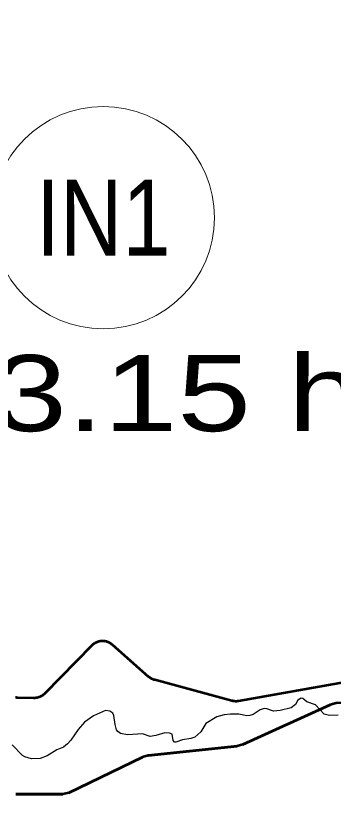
# Model space of a CAD drawing. Extents: x -1643653 to 4543381, y 1624270 to 13878484.
# Drawn here: x 631226 to 633310, y 8968166 to 8973365 of the extents above; entities that cross this region are included whole.
import ezdxf
from ezdxf.enums import TextEntityAlignment as Align

# ---------------------------------------------------------------- set-up
doc = ezdxf.new("R2010")
doc.units = 0
doc.header["$LTSCALE"] = 200
for name, color, linetype, lineweight in [('1', 7, 'Continuous', 13), ('24', 7, 'Continuous', 25), ('27', 7, 'Continuous', 53), ('28', 7, 'Continuous', 53), ('29', 7, 'Continuous', 13), ('45', 7, 'Continuous', 13), ('60', 7, 'Continuous', 53)]:
    doc.layers.add(name, color=color, linetype=linetype, lineweight=lineweight)
doc.layers.add('63', color=7, linetype='Continuous')

msp = doc.modelspace()

# ---------------------------------------------------------------- linework, layer by layer
at = {"layer": '1', "lineweight": 25}
msp.add_spline([(814781, 9009175.5), (814787.2, 9009173.4), (814796.9, 9009173.4), (814799.4, 9009172.4), (814805.1, 9009174.5), (814805.6, 9009176.5), (814811.7, 9009179.5), (814811.7, 9009179.5), (814801.5, 9009181), (814790.7, 9009181.5), (814784.1, 9009183.1), (814777.4, 9009185.1), (814778.4, 9009175.5)], degree=3, dxfattribs=at)
at = {"layer": '24'}
for points in [[(633342.3, 8968771.2), (633285, 8968769.1), (633251.4, 8968778.1), (633194.6, 8968839.1), (633136, 8968858.1), (633110.7, 8968880), (633099.8, 8968882), (633077.7, 8968869), (633061.8, 8968841.9), (633034, 8968818.8), (632961, 8968800.7), (632917, 8968797.6), (632873.8, 8968812.6), (632857.7, 8968813.5), (632829.5, 8968806.5), (632784.3, 8968774.4), (632762.5, 8968768.3), (632743.5, 8968767.3), (632689.7, 8968778.2), (632635, 8968777.1), (632594.3, 8968772.1), (632546, 8968759), (632474, 8968715.8), (632441.1, 8968661.6), (632402.4, 8968626.5), (632375.7, 8968616.5), (632320, 8968608.4), (632276, 8968592.3), (632267.3, 8968594.3), (632260.3, 8968604.3), (632251.7, 8968645.3), (632234.7, 8968652.3), (632204.8, 8968654.2), (632145, 8968637.1), (632109, 8968631.1), (632058.6, 8968648), (631959.9, 8968641.8), (631914.2, 8968649.8), (631895.5, 8968662.8), (631887.1, 8968674.8), (631878, 8968708.8), (631869.8, 8968767.9), (631863.3, 8968783.9), (631842.8, 8968796.9), (631814.7, 8968800.9), (631735.7, 8968766.7), (631677.1, 8968724.5), (631636.5, 8968676.4), (631586.8, 8968606.2)], [(631586.8, 8968606.2), (631586.8, 8968606.2), (631566, 8968583.1), (631538.7, 8968561.1), (631495.2, 8968543), (631432.7, 8968503.8), (631386.3, 8968486.7), (631328.7, 8968484.6), (631284.8, 8968496.6), (631269.3, 8968505.5), (631202.2, 8968575.6)]]:
    msp.add_lwpolyline(points, dxfattribs=at)
at = {"layer": '27'}
for points in [[(631794.5, 8969257.4), (631791.7, 8969257.3), (631788.8, 8969257.2), (631786, 8969256.9), (631783.2, 8969256.6), (631780.4, 8969256.2), (631777.6, 8969255.8), (631774.9, 8969255.2), (631772.1, 8969254.6), (631769.4, 8969253.9), (631766.6, 8969253.1), (631764, 8969252.2), (631761.3, 8969251.3), (631758.6, 8969250.3), (631756, 8969249.2), (631753.4, 8969248.1), (631750.9, 8969246.8), (631748.4, 8969245.5), (631745.9, 8969244.2), (631743.5, 8969242.7), (631741.1, 8969241.2), (631738.7, 8969239.6), (631736.4, 8969238), (631734.2, 8969236.3), (631732, 8969234.5), (631729.8, 8969232.7), (631727.7, 8969230.8), (631725.7, 8969228.8), (631724.2, 8969227.4), (631416.5, 8968913.1), (631414.5, 8968911.1), (631412.4, 8968909.2), (631410.3, 8968907.3), (631408.1, 8968905.5), (631405.9, 8968903.7), (631403.6, 8968902), (631401.3, 8968900.4), (631399, 8968898.8), (631396.5, 8968897.3), (631394.1, 8968895.9), (631391.6, 8968894.6), (631389.1, 8968893.3), (631386.5, 8968892.1), (631384, 8968890.9), (631381.3, 8968889.9), (631378.7, 8968888.9), (631376, 8968888), (631373.3, 8968887.1), (631370.6, 8968886.4), (631367.8, 8968885.7), (631365.1, 8968885.1), (631362.3, 8968884.5), (631359.5, 8968884.1), (631356.7, 8968883.7), (631353.9, 8968883.4), (631351.1, 8968883.2), (631348.2, 8968883.1), (631345.4, 8968883), (631343, 8968883.1), (631238.4, 8968885.2), (631235.5, 8968885.3), (631232.7, 8968885.5), (631229.9, 8968885.8), (631227.1, 8968886.1), (631224.3, 8968886.5)], [(631794.5, 8969257.4), (631791.7, 8969257.3), (631788.8, 8969257.2), (631786, 8969256.9), (631783.2, 8969256.6), (631780.4, 8969256.2), (631777.6, 8969255.8), (631774.9, 8969255.2), (631772.1, 8969254.6), (631769.4, 8969253.9), (631766.6, 8969253.1), (631764, 8969252.2), (631761.3, 8969251.3), (631758.6, 8969250.3), (631756, 8969249.2), (631753.4, 8969248.1), (631750.9, 8969246.8), (631748.4, 8969245.5), (631745.9, 8969244.2), (631743.5, 8969242.7), (631741.1, 8969241.2), (631738.7, 8969239.6), (631736.4, 8969238), (631734.2, 8969236.3), (631732, 8969234.5), (631729.8, 8969232.7), (631727.7, 8969230.8), (631725.7, 8969228.8), (631724.2, 8969227.4), (631416.5, 8968913.1), (631414.5, 8968911.1), (631412.4, 8968909.2), (631410.3, 8968907.3), (631408.1, 8968905.5), (631405.9, 8968903.7), (631403.6, 8968902), (631401.3, 8968900.4), (631399, 8968898.8), (631396.5, 8968897.3), (631394.1, 8968895.9), (631391.6, 8968894.6), (631389.1, 8968893.3), (631386.5, 8968892.1), (631384, 8968890.9), (631381.3, 8968889.9), (631378.7, 8968888.9), (631376, 8968888), (631373.3, 8968887.1), (631370.6, 8968886.4), (631367.8, 8968885.7), (631365.1, 8968885.1), (631362.3, 8968884.5), (631359.5, 8968884.1), (631356.7, 8968883.7), (631353.9, 8968883.4), (631351.1, 8968883.2), (631348.2, 8968883.1), (631345.4, 8968883), (631343, 8968883.1), (631238.4, 8968885.2), (631235.5, 8968885.3), (631232.7, 8968885.5), (631229.9, 8968885.8), (631227.1, 8968886.1), (631224.3, 8968886.5)], [(633414.9, 8968991), (632688.6, 8968863), (632685.8, 8968862.5), (632683, 8968862.1), (632680.2, 8968861.8), (632677.4, 8968861.6), (632674.6, 8968861.5), (632671.8, 8968861.5), (632668.9, 8968861.5), (632666.1, 8968861.6), (632663.3, 8968861.8), (632660.5, 8968862), (632657.7, 8968862.4), (632654.9, 8968862.8), (632652.1, 8968863.3), (632649.3, 8968863.9), (632646.6, 8968864.6), (632645.2, 8968864.9), (632138.1, 8969001.9), (632135.4, 8969002.7), (632132.7, 8969003.5), (632130.1, 8969004.4), (632127.4, 8969005.4), (632124.8, 8969006.5), (632122.2, 8969007.7), (632119.7, 8969008.9), (632117.2, 8969010.2), (632114.7, 8969011.6), (632112.2, 8969013), (632109.8, 8969014.5), (632107.5, 8969016.1), (632105.2, 8969017.7), (632102.9, 8969019.4), (632100.7, 8969021.2), (632098.6, 8969023), (632098, 8969023.5), (631861.9, 8969232.3), (631859.7, 8969234.2), (631857.5, 8969235.9), (631855.3, 8969237.7), (631853, 8969239.3), (631850.7, 8969240.9), (631848.3, 8969242.4), (631845.8, 8969243.9), (631843.4, 8969245.3), (631840.9, 8969246.6), (631838.3, 8969247.8), (631835.8, 8969249), (631833.2, 8969250.1), (631830.5, 8969251.1), (631827.9, 8969252.1), (631825.2, 8969252.9), (631822.5, 8969253.7), (631819.7, 8969254.5), (631817, 8969255.1), (631814.2, 8969255.7), (631811.4, 8969256.2), (631808.6, 8969256.6), (631805.8, 8969256.9), (631803, 8969257.1), (631800.2, 8969257.3), (631797.3, 8969257.4), (631794.5, 8969257.4)], [(633414.9, 8968991), (632688.6, 8968863), (632685.8, 8968862.5), (632683, 8968862.1), (632680.2, 8968861.8), (632677.4, 8968861.6), (632674.6, 8968861.5), (632671.8, 8968861.5), (632668.9, 8968861.5), (632666.1, 8968861.6), (632663.3, 8968861.8), (632660.5, 8968862), (632657.7, 8968862.4), (632654.9, 8968862.8), (632652.1, 8968863.3), (632649.3, 8968863.9), (632646.6, 8968864.6), (632645.2, 8968864.9), (632138.1, 8969001.9), (632135.4, 8969002.7), (632132.7, 8969003.5), (632130.1, 8969004.4), (632127.4, 8969005.4), (632124.8, 8969006.5), (632122.2, 8969007.7), (632119.7, 8969008.9), (632117.2, 8969010.2), (632114.7, 8969011.6), (632112.2, 8969013), (632109.8, 8969014.5), (632107.5, 8969016.1), (632105.2, 8969017.7), (632102.9, 8969019.4), (632100.7, 8969021.2), (632098.6, 8969023), (632098, 8969023.5), (631861.9, 8969232.3), (631859.7, 8969234.2), (631857.5, 8969235.9), (631855.3, 8969237.7), (631853, 8969239.3), (631850.7, 8969240.9), (631848.3, 8969242.4), (631845.8, 8969243.9), (631843.4, 8969245.3), (631840.9, 8969246.6), (631838.3, 8969247.8), (631835.8, 8969249), (631833.2, 8969250.1), (631830.5, 8969251.1), (631827.9, 8969252.1), (631825.2, 8969252.9), (631822.5, 8969253.7), (631819.7, 8969254.5), (631817, 8969255.1), (631814.2, 8969255.7), (631811.4, 8969256.2), (631808.6, 8969256.6), (631805.8, 8969256.9), (631803, 8969257.1), (631800.2, 8969257.3), (631797.3, 8969257.4), (631794.5, 8969257.4)]]:
    msp.add_lwpolyline(points, dxfattribs=at)
at = {"layer": '28'}
for p, q in [((632717.1, 8968577.3), (633290.6, 8968839.6)), ((632095, 8968504.8), (632679, 8968566.9)), ((631573.9, 8968260.4), (632057.1, 8968494)), ((631226.3, 8968251.7), (631535.9, 8968251.7))]:
    msp.add_line(p, q, dxfattribs=at)
msp.add_lwpolyline([(637060.8, 8969738.2), (636990.3, 8969703.2), (636296.8, 8969664.9), (636258.5, 8969655.9), (635679.4, 8969407.1), (635638.9, 8969399), (634961.2, 8969405.5), (634901.5, 8969386.3), (634575, 8969149.1), (634540.4, 8969129.4), (634005.7, 8968901.1), (633967.3, 8968891.9), (633328.7, 8968849.2), (633290.6, 8968839.6), (632717.1, 8968577.3), (632679, 8968566.9), (632095, 8968504.8), (632057.1, 8968494), (631573.9, 8968260.4), (631535.9, 8968251.7), (631226.3, 8968251.7)], dxfattribs=at)
msp.add_lwpolyline([(637060.8, 8969738.2), (636990.3, 8969703.2), (636296.8, 8969664.9), (636258.5, 8969655.9), (635679.4, 8969407.1), (635638.9, 8969399), (634961.2, 8969405.5), (634901.5, 8969386.3), (634575, 8969149.1), (634540.4, 8969129.4), (634005.7, 8968901.1), (633967.3, 8968891.9), (633328.7, 8968849.2), (633290.6, 8968839.6), (632717.1, 8968577.3), (632679, 8968566.9), (632095, 8968504.8), (632057.1, 8968494), (631573.9, 8968260.4), (631535.9, 8968251.7), (631226.3, 8968251.7)], dxfattribs=at)
at = {"layer": '29', "lineweight": 53}
for p, q in [((632717.1, 8968577.3), (633290.6, 8968839.6)), ((632095, 8968504.8), (632679, 8968566.9)), ((631573.9, 8968260.4), (632057.1, 8968494)), ((631226.3, 8968251.7), (631535.9, 8968251.7))]:
    msp.add_line(p, q, dxfattribs=at)
at = {"layer": '45'}
msp.add_circle((631799.9, 8972039.1), 730.2, dxfattribs=at)
at = {"layer": '60'}
for points in [[(631794.5, 8969257.4), (631791.7, 8969257.3), (631788.8, 8969257.2), (631786, 8969256.9), (631783.2, 8969256.6), (631780.4, 8969256.2), (631777.6, 8969255.8), (631774.9, 8969255.2), (631772.1, 8969254.6), (631769.4, 8969253.9), (631766.6, 8969253.1), (631764, 8969252.2), (631761.3, 8969251.3), (631758.6, 8969250.3), (631756, 8969249.2), (631753.4, 8969248.1), (631750.9, 8969246.8), (631748.4, 8969245.5), (631745.9, 8969244.2), (631743.5, 8969242.7), (631741.1, 8969241.2), (631738.7, 8969239.6), (631736.4, 8969238), (631734.2, 8969236.3), (631732, 8969234.5), (631729.8, 8969232.7), (631727.7, 8969230.8), (631725.7, 8969228.8), (631724.2, 8969227.4), (631416.5, 8968913.1), (631414.5, 8968911.1), (631412.4, 8968909.2), (631410.3, 8968907.3), (631408.1, 8968905.5), (631405.9, 8968903.7), (631403.6, 8968902), (631401.3, 8968900.4), (631399, 8968898.8), (631396.5, 8968897.3), (631394.1, 8968895.9), (631391.6, 8968894.6), (631389.1, 8968893.3), (631386.5, 8968892.1), (631384, 8968890.9), (631381.3, 8968889.9), (631378.7, 8968888.9), (631376, 8968888), (631373.3, 8968887.1), (631370.6, 8968886.4), (631367.8, 8968885.7), (631365.1, 8968885.1), (631362.3, 8968884.5), (631359.5, 8968884.1), (631356.7, 8968883.7), (631353.9, 8968883.4), (631351.1, 8968883.2), (631348.2, 8968883.1), (631345.4, 8968883), (631343, 8968883.1), (631238.4, 8968885.2), (631235.5, 8968885.3), (631232.7, 8968885.5), (631229.9, 8968885.8), (631227.1, 8968886.1), (631224.3, 8968886.5)], [(633414.9, 8968991), (632688.6, 8968863), (632685.8, 8968862.5), (632683, 8968862.1), (632680.2, 8968861.8), (632677.4, 8968861.6), (632674.6, 8968861.5), (632671.8, 8968861.5), (632668.9, 8968861.5), (632666.1, 8968861.6), (632663.3, 8968861.8), (632660.5, 8968862), (632657.7, 8968862.4), (632654.9, 8968862.8), (632652.1, 8968863.3), (632649.3, 8968863.9), (632646.6, 8968864.6), (632645.2, 8968864.9), (632138.1, 8969001.9), (632135.4, 8969002.7), (632132.7, 8969003.5), (632130.1, 8969004.4), (632127.4, 8969005.4), (632124.8, 8969006.5), (632122.2, 8969007.7), (632119.7, 8969008.9), (632117.2, 8969010.2), (632114.7, 8969011.6), (632112.2, 8969013), (632109.8, 8969014.5), (632107.5, 8969016.1), (632105.2, 8969017.7), (632102.9, 8969019.4), (632100.7, 8969021.2), (632098.6, 8969023), (632098, 8969023.5), (631861.9, 8969232.3), (631859.7, 8969234.2), (631857.5, 8969235.9), (631855.3, 8969237.7), (631853, 8969239.3), (631850.7, 8969240.9), (631848.3, 8969242.4), (631845.8, 8969243.9), (631843.4, 8969245.3), (631840.9, 8969246.6), (631838.3, 8969247.8), (631835.8, 8969249), (631833.2, 8969250.1), (631830.5, 8969251.1), (631827.9, 8969252.1), (631825.2, 8969252.9), (631822.5, 8969253.7), (631819.7, 8969254.5), (631817, 8969255.1), (631814.2, 8969255.7), (631811.4, 8969256.2), (631808.6, 8969256.6), (631805.8, 8969256.9), (631803, 8969257.1), (631800.2, 8969257.3), (631797.3, 8969257.4), (631794.5, 8969257.4)]]:
    msp.add_lwpolyline(points, dxfattribs=at)

# ---------------------------------------------------------------- texts
at = {"layer": '45', "width": 0.85}
msp.add_text('IN1', height=500, dxfattribs=at).set_placement((631799.9, 8971789.1), align=Align.CENTER)
at = {"layer": '63', "width": 1.3}
msp.add_text(' 6683.15 ha', height=500, dxfattribs=at).set_placement((629386.7, 8970636.6))

doc.saveas('drawing.dxf')
